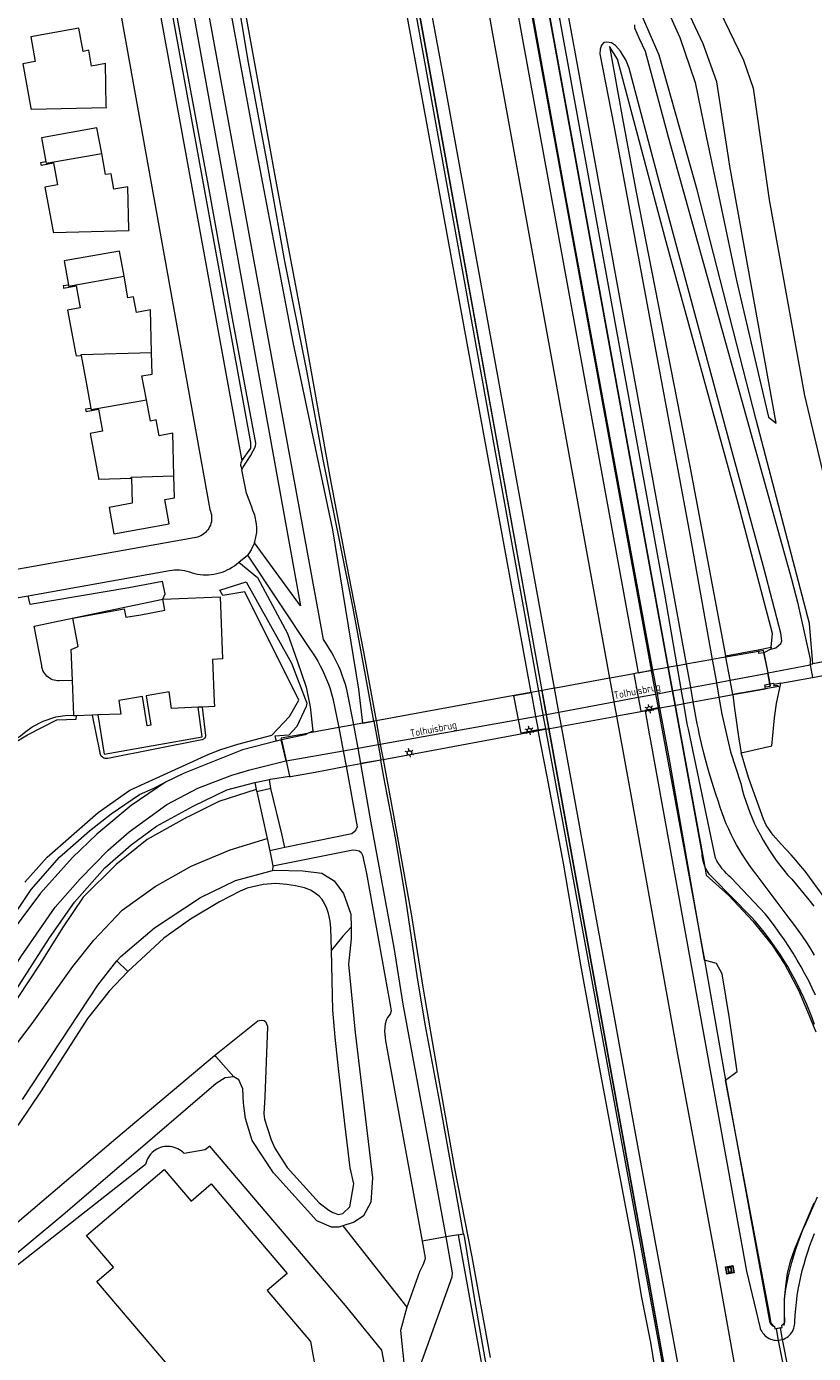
# Model space of a CAD drawing. Header units: metres. Extents: x 89888 to 94270, y 464165 to 468904.
# Tile 350 of 369: x 93251 to 93358, y 467701 to 467881. Entities that reach past the tile are written whole.
import ezdxf
from ezdxf.enums import TextEntityAlignment as Align

# ---------------------------------------------------------------- set-up
doc = ezdxf.new("R2010")
doc.units = ezdxf.units.M
doc.layers.get('0').update_dxf_attribs({"linetype": 'CONTINUOUS'})
for name, color, linetype, lineweight in [('B_BEBOUWINGSGRENS_0', 251, 'CONTINUOUS', 13), ('B_TUSSENMUUR_0', 251, 'CONTINUOUS', 13), ('K_KUNSTWERKGRENS_0', 251, 'CONTINUOUS', 13), ('K_KUNSTWERKGRENS_1', 251, 'CONTINUOUS', 13), ('Q_GELUIDSSCHERM_LIJN_0', 251, 'CONTINUOUS', 13), ('Q_LICHTMAST_1', 251, 'CONTINUOUS', 13), ('Q_VERKEERSBORD_0', 251, 'CONTINUOUS', 13), ('T_CULTUURGRENS_0', 251, 'CONTINUOUS', 13), ('T_HEK_LIJN_0', 251, 'CONTINUOUS', 13), ('T_MUUR_30CM_LIJN_0', 251, 'CONTINUOUS', 13), ('V_GELEIDECONSTRUCTIE_LIJN_0', 251, 'CONTINUOUS', 13), ('V_WEGGRENS_0', 251, 'CONTINUOUS', 13), ('V_WEGGRENS_1', 251, 'CONTINUOUS', 13), ('W_DUIKER_-1', 251, 'CONTINUOUS', 13), ('W_WALBESCHERMING_LIJN_0', 251, 'CONTINUOUS', 13), ('W_WATERGRENS_0', 251, 'CONTINUOUS', 13), ('Z_KUNSTWERKNAAM_1', 251, 'CONTINUOUS', 13)]:
    doc.layers.add(name, color=color, linetype=linetype, lineweight=lineweight)
doc.styles.get("Standard").update_dxf_attribs({"font": 'isocp.shx'})

# ---------------------------------------------------------------- blocks, each defined once
blk = doc.blocks.new('OGT_BLOK1_ACAD_1_FMEBLOCK4')
at = {"layer": 'V_WEGGRENS_0'}
blk.add_line((-25.14, 123.2), (19.83, -123.2), dxfattribs=at)
blk.add_lwpolyline([(25.14, -122.25), (23.46, -112.53), (-19.57, 123.2)], dxfattribs=at)
blk = doc.blocks.new('Q_LICHTMAST')
for points in [[(-0.26, 0.15), (-0.52, 0.3)], [(0, 0.3), (0, 0.6)], [(0.26, 0.15), (0.52, 0.3)], [(-0.26, -0.15), (-0.52, -0.3)], [(0, -0.3), (0, -0.6)], [(0.26, -0.15), (0.52, -0.3)]]:
    blk.add_lwpolyline(points)
blk.add_circle((0, 0), 0.3)
blk = doc.blocks.new('Q_VERKEERSBORD')
for points in [[(-0.5, 0.5), (0.5, 0.5), (0.5, -0.5), (-0.5, -0.5)], [(-0.37, 0.22), (0.36, 0.22), (0.36, -0.21), (-0.37, -0.21)]]:
    blk.add_lwpolyline(points, close=True)
for points in [[(-0.44, 0.46), (0.44, 0.46, -0.414214), (0.46, 0.44), (0.46, -0.44, -0.414214), (0.44, -0.46), (-0.44, -0.46, -0.414214), (-0.46, -0.44), (-0.46, 0.44), (-0.46, 0.44), (-0.46, 0.45), (-0.46, 0.45), (-0.46, 0.45), (-0.46, 0.45), (-0.46, 0.45), (-0.46, 0.45), (-0.46, 0.46), (-0.46, 0.46), (-0.46, 0.46), (-0.45, 0.46), (-0.45, 0.46), (-0.45, 0.46), (-0.45, 0.46), (-0.45, 0.46), (-0.45, 0.46), (-0.44, 0.46), (-0.44, 0.46)], [(-0.29, 0.16), (0.28, 0.16, -0.414214), (0.3, 0.14), (0.3, -0.13, -0.414214), (0.28, -0.16), (-0.29, -0.16, -0.414214), (-0.31, -0.13), (-0.31, 0.14), (-0.31, 0.14), (-0.31, 0.14), (-0.31, 0.14), (-0.31, 0.15), (-0.31, 0.15), (-0.31, 0.15), (-0.3, 0.15), (-0.3, 0.15), (-0.3, 0.15), (-0.3, 0.16), (-0.3, 0.16), (-0.3, 0.16), (-0.3, 0.16), (-0.29, 0.16), (-0.29, 0.16), (-0.29, 0.16), (-0.29, 0.16), (-0.29, 0.16)]]:
    blk.add_lwpolyline(points, format="xyb")

msp = doc.modelspace()

# ---------------------------------------------------------------- linework, layer by layer
at = {"layer": 'B_BEBOUWINGSGRENS_0'}
for p, q in [((93257.44, 467787.39), (93257.24, 467792.09)), ((93259.91, 467787.38), (93257.78, 467787.29)), ((93260.68, 467787.41), (93259.91, 467787.38))]:
    msp.add_line(p, q, dxfattribs=at)
for points in [[(93251.6, 467869.72), (93251.63, 467869.58), (93261.85, 467869.84), (93261.84, 467870), (93261.72, 467875.78), (93259.83, 467875.44), (93259.45, 467877.58), (93258.68, 467877.43), (93258.1, 467880.58), (93251.58, 467879.41), (93252.2, 467876.08), (93250.5, 467875.76), (93251.6, 467869.72)], [(93261.21, 467863.59), (93260.56, 467867.07), (93253.06, 467865.71), (93253.64, 467862.45)], [(93253.64, 467862.45), (93252.93, 467862.31), (93252.96, 467862.15), (93252.99, 467862), (93254.69, 467862.31), (93255.23, 467859.32), (93253.52, 467859.03), (93254.65, 467853), (93254.67, 467852.86), (93264.92, 467853.12), (93264.91, 467853.28), (93264.77, 467859.06), (93262.88, 467858.72), (93262.51, 467860.84), (93261.74, 467860.71), (93261.21, 467863.59)], [(93264.24, 467846.92), (93263.61, 467850.35), (93256.11, 467849.01), (93256.69, 467845.74)], [(93267.98, 467836.6), (93267.84, 467842.35), (93265.95, 467842.02), (93265.55, 467844.14), (93264.77, 467844), (93264.24, 467846.92)], [(93256.69, 467845.74), (93255.99, 467845.61), (93256.01, 467845.46), (93256.04, 467845.3), (93257.74, 467845.64), (93258.28, 467842.65), (93256.59, 467842.32), (93257.7, 467836.3), (93257.73, 467836.14), (93258.45, 467836.16)], [(93258.45, 467836.16), (93259.17, 467832.28), (93259.75, 467829.01)], [(93267.28, 467830.16), (93266.64, 467833.42), (93268.05, 467833.66), (93267.98, 467836.6)], [(93271.02, 467819.85), (93270.88, 467825.62), (93268.99, 467825.3), (93268.61, 467827.43), (93267.84, 467827.28), (93267.28, 467830.16)], [(93259.75, 467829.01), (93259.03, 467828.88), (93259.06, 467828.72), (93259.09, 467828.56), (93260.79, 467828.88), (93261.34, 467825.9), (93259.64, 467825.59), (93260.76, 467819.56), (93260.79, 467819.41), (93265.24, 467819.53)], [(93265.24, 467819.53), (93265.33, 467816.15), (93262.21, 467815.58), (93262.87, 467811.97), (93270.38, 467813.34), (93269.78, 467816.63), (93271.1, 467816.87), (93271.02, 467819.85)], [(93257.24, 467792.09), (93257.07, 467796.31), (93258.01, 467796.68), (93257.32, 467800.54), (93264.27, 467801.79), (93264.47, 467800.66), (93266.53, 467801.02), (93269.78, 467801.61), (93269.51, 467803.12)], [(93269.51, 467803.12), (93277.27, 467803.44), (93277.61, 467795.01), (93276.24, 467794.95), (93276.47, 467789.26)], [(93274.32, 467788.46), (93270.7, 467788.28), (93270.35, 467790.53), (93267.23, 467790), (93267.9, 467786.03), (93267.65, 467785.99), (93267.4, 467785.95), (93266.73, 467789.9), (93263.52, 467789.36), (93263.81, 467787.53), (93260.68, 467787.41)], [(93274.91, 467788.49), (93274.76, 467788.49), (93274.32, 467788.46)], [(93276.47, 467789.26), (93276.5, 467788.57), (93274.91, 467788.49)], [(93257.78, 467787.29), (93257.44, 467787.28), (93257.44, 467787.39)], [(93270.91, 467698.4), (93265.73, 467704.48), (93260.55, 467710.56), (93262.81, 467712.5), (93259.17, 467716.82), (93269.69, 467725.75), (93273.34, 467721.47), (93276.06, 467723.79), (93281.23, 467717.72), (93286.39, 467711.65), (93283.68, 467709.33), (93289.55, 467702.43), (93291.12, 467693.59)]]:
    msp.add_lwpolyline(points, dxfattribs=at)
at = {"layer": 'B_TUSSENMUUR_0'}
for points in [[(93253.64, 467862.45), (93253.67, 467862.28), (93261.21, 467863.59)], [(93256.69, 467845.74), (93256.72, 467845.59), (93264.24, 467846.92)], [(93258.45, 467836.16), (93258.42, 467836.32), (93267.98, 467836.6)], [(93259.75, 467829.01), (93259.78, 467828.84), (93267.28, 467830.16)], [(93265.24, 467819.53), (93265.23, 467819.69), (93271.02, 467819.85)]]:
    msp.add_lwpolyline(points, dxfattribs=at)
at = {"layer": 'K_KUNSTWERKGRENS_0'}
for p, q in [((93350.28, 467796.25), (93352.03, 467796.6)), ((93350.33, 467796.02), (93350.28, 467796.25)), ((93351.01, 467796.14), (93350.33, 467796.02)), ((93351.07, 467795.84), (93351.01, 467796.14)), ((93351.98, 467796.35), (93351.07, 467795.84)), ((93352.03, 467796.6), (93351.98, 467796.35)), ((93333.41, 467793), (93334.01, 467789.81)), ((93333.99, 467793.12), (93335.74, 467793.48)), ((93317.39, 467790.08), (93319.49, 467790.48)), ((93319.49, 467790.48), (93319.49, 467790.46)), ((93319.49, 467790.46), (93320.08, 467787.22)), ((93351.24, 467791.22), (93351.92, 467791.34)), ((93351.29, 467790.97), (93351.24, 467791.22)), ((93351.87, 467791.64), (93351.92, 467791.34)), ((93351.87, 467791.64), (93351.87, 467791.64)), ((93351.87, 467791.64), (93351.87, 467791.64)), ((93336.69, 467788.39), (93334.92, 467788.03)), ((93296.59, 467786.28), (93298.14, 467786.57)), ((93298.14, 467786.57), (93298.71, 467783.41)), ((93298.14, 467786.57), (93298.14, 467786.57)), ((93320.08, 467787.22), (93320.42, 467785.38)), ((93295.99, 467782.92), (93295.43, 467786.07)), ((93296.36, 467780.82), (93295.99, 467782.92)), ((93298.71, 467783.41), (93299.08, 467781.32)), ((93299.09, 467781.28), (93296.36, 467780.82)), ((93299.08, 467781.32), (93299.09, 467781.28))]:
    msp.add_line(p, q, dxfattribs=at)
for points in [[(93351.07, 467795.84), (93350.38, 467795.73), (93350.35, 467795.89), (93350.33, 467796.02)], [(93333.99, 467793.12), (93333.41, 467793.01), (93333.41, 467793)], [(93317.76, 467786.81), (93317.15, 467790.03), (93317.39, 467790.08)], [(93351.24, 467791.22), (93351.22, 467791.37), (93351.19, 467791.51), (93351.87, 467791.64)], [(93352.39, 467791.54), (93352.42, 467791.38), (93352.8, 467791.45), (93353.09, 467791.28), (93351.29, 467790.97)], [(93351.87, 467791.64), (93352.36, 467791.72), (93352.39, 467791.54)], [(93334.01, 467789.81), (93334.37, 467787.92), (93334.92, 467788.03)], [(93320.42, 467785.38), (93318.11, 467784.94), (93317.76, 467786.81)]]:
    msp.add_lwpolyline(points, dxfattribs=at)
at = {"layer": 'K_KUNSTWERKGRENS_1'}
for p, q in [((93350.33, 467796.02), (93345.9, 467795.27)), ((93351.07, 467795.84), (93351.59, 467793.11)), ((93338.09, 467793.86), (93336.01, 467793.48)), ((93338.09, 467793.86), (93338.09, 467793.86)), ((93336.01, 467793.48), (93335.75, 467793.43)), ((93351.59, 467793.1), (93351.59, 467793.11)), ((93351.87, 467791.64), (93351.59, 467793.1)), ((93317.39, 467790.08), (93298.43, 467786.62)), ((93320.49, 467790.64), (93319.49, 467790.46)), ((93320.96, 467790.73), (93320.94, 467790.73)), ((93344.96, 467789.85), (93346.39, 467790.11)), ((93346.39, 467790.11), (93346.86, 467790.19)), ((93346.86, 467790.19), (93351.29, 467790.97)), ((93351.92, 467791.34), (93351.87, 467791.64)), ((93336.7, 467788.31), (93336.95, 467788.36)), ((93336.95, 467788.36), (93339.02, 467788.74)), ((93339.02, 467788.74), (93339.02, 467788.74)), ((93298.43, 467786.62), (93298.14, 467786.57)), ((93323.59, 467785.88), (93331.05, 467787.26)), ((93293.38, 467785.7), (93289.22, 467784.94)), ((93295.43, 467786.07), (93293.38, 467785.7)), ((93296.59, 467786.28), (93295.43, 467786.07)), ((93299.38, 467781.38), (93320.26, 467785.26)), ((93320.26, 467785.26), (93320.43, 467785.29)), ((93320.43, 467785.29), (93321.43, 467785.48)), ((93321.87, 467785.56), (93321.89, 467785.56)), ((93285.6, 467784.04), (93286.23, 467781.18)), ((93286.23, 467781.18), (93286.68, 467779.1)), ((93294.36, 467780.45), (93296.36, 467780.82))]:
    msp.add_line(p, q, dxfattribs=at)
for points in [[(93339.3, 467794.08), (93338.22, 467793.88), (93338.09, 467793.86)], [(93340.56, 467794.31), (93339.6, 467794.13), (93339.3, 467794.08)], [(93344.05, 467794.95), (93343.88, 467794.91), (93340.74, 467794.34), (93340.56, 467794.31)], [(93345.9, 467795.27), (93345.05, 467795.13), (93344.05, 467794.95)], [(93330.11, 467792.4), (93322.8, 467791.07), (93322.65, 467791.04)], [(93333.41, 467793), (93330.18, 467792.41), (93330.11, 467792.4)], [(93335.75, 467793.43), (93335.72, 467793.42), (93333.77, 467793.07), (93333.41, 467793)], [(93319.49, 467790.46), (93318.96, 467790.36), (93317.39, 467790.08)], [(93320.94, 467790.73), (93320.76, 467790.69), (93320.49, 467790.64)], [(93322.65, 467791.04), (93321.46, 467790.82), (93320.96, 467790.73)], [(93334.93, 467787.98), (93336.04, 467788.19), (93336.7, 467788.31)], [(93339.02, 467788.74), (93339.07, 467788.75), (93339.85, 467788.9), (93340.18, 467788.96)], [(93340.18, 467788.96), (93341.45, 467789.19), (93341.48, 467789.2)], [(93341.48, 467789.2), (93344.93, 467789.84), (93344.96, 467789.85)], [(93298.14, 467786.57), (93297.97, 467786.53), (93296.59, 467786.28)], [(93331.05, 467787.26), (93331.12, 467787.28), (93334.65, 467787.93), (93334.93, 467787.98)], [(93289.22, 467784.94), (93289.14, 467784.92), (93285.55, 467784.27), (93285.6, 467784.04)], [(93321.43, 467785.48), (93321.7, 467785.53), (93321.87, 467785.56)], [(93321.89, 467785.56), (93322.01, 467785.58), (93323.51, 467785.86), (93323.59, 467785.88)], [(93296.36, 467780.82), (93297.64, 467781.06), (93298.34, 467781.19), (93299.08, 467781.32)], [(93299.08, 467781.32), (93299.34, 467781.37), (93299.38, 467781.38)], [(93286.68, 467779.1), (93286.7, 467779.02), (93286.84, 467779.05), (93290.18, 467779.67), (93294.36, 467780.45)]]:
    msp.add_lwpolyline(points, dxfattribs=at)
at = {"layer": 'Q_GELUIDSSCHERM_LIJN_0'}
for p, q in [((93321.87, 467785.56), (93335.31, 467711.46)), ((93335.31, 467711.46), (93340.57, 467682.33))]:
    msp.add_line(p, q, dxfattribs=at)
for points in [[(93281.2, 468009.4), (93281.2, 468009.4), (93305.91, 467873.77), (93320.94, 467790.73)], [(93320.94, 467790.73), (93320.96, 467790.6), (93320.99, 467790.45), (93321.01, 467790.3), (93321.51, 467787.56), (93321.53, 467787.48)], [(93321.53, 467787.48), (93321.78, 467786.09), (93321.81, 467785.93), (93321.83, 467785.79), (93321.87, 467785.56)]]:
    msp.add_lwpolyline(points, dxfattribs=at)
at = {"layer": 'T_CULTUURGRENS_0'}
for p, q in [((93320.42, 467785.38), (93321.42, 467785.57)), ((93285.6, 467784.04), (93285.56, 467784.03)), ((93284.43, 467766.96), (93284.41, 467766.3)), ((93263.29, 467754.05), (93264.77, 467752.63)), ((93293.92, 467718.1), (93302.63, 467707.06)), ((93309.61, 467716.91), (93307.93, 467716.62)), ((93309.61, 467716.91), (93310.31, 467717.04))]:
    msp.add_line(p, q, dxfattribs=at)
for points in [[(93341.83, 467890.3), (93345.02, 467883), (93348.27, 467876.22), (93349.62, 467872.46), (93351.79, 467857.3), (93356.58, 467830.76), (93362.92, 467803.94), (93364.69, 467795.64)], [(93336.68, 467885.76), (93337.74, 467883.52), (93339.65, 467879.33), (93341.72, 467873.23), (93343.29, 467865.71), (93347.35, 467846.35), (93351.7, 467827.83), (93352.74, 467827.02), (93346.44, 467861.85), (93346.3, 467862.77), (93344.69, 467873.28), (93342.83, 467878.45), (93340.32, 467883.73), (93339.23, 467888.33)], [(93279.8, 467808.13), (93282.35, 467806.08), (93286.42, 467798.47), (93287.73, 467794.76), (93288.95, 467791.17), (93289.52, 467788.5), (93289.84, 467785.23), (93289.22, 467784.94)], [(93250.78, 467764.72), (93253.81, 467768.14), (93260.74, 467774.18), (93265.05, 467777.23), (93275.73, 467782.08), (93277.37, 467782.75), (93279.68, 467783.44), (93284.29, 467784.66), (93286.68, 467787.2), (93287.94, 467789.42), (93280.63, 467804.13), (93277.65, 467803.64), (93277.22, 467804.34), (93280.83, 467805.46), (93286.95, 467794.43), (93289.03, 467789.03), (93288.97, 467788.58), (93287.67, 467785.83), (93286.61, 467784.66), (93284.7, 467784.53), (93284.87, 467783.84)], [(93259.91, 467787.38), (93260.93, 467782.51), (93260.94, 467782.37), (93260.96, 467782.23), (93261.01, 467782.1), (93261.07, 467781.97), (93261.16, 467781.86), (93261.26, 467781.76), (93261.37, 467781.68), (93261.49, 467781.61), (93261.63, 467781.57), (93261.77, 467781.54), (93261.91, 467781.54), (93262.05, 467781.56), (93274.8, 467784.08), (93274.9, 467784.1), (93275, 467784.13), (93275.09, 467784.18), (93275.17, 467784.25), (93275.24, 467784.33), (93275.28, 467784.43), (93275.32, 467784.53), (93275.33, 467784.63), (93274.91, 467788.49)], [(93260.68, 467787.41), (93261.57, 467782.08), (93274.83, 467784.46), (93274.32, 467788.46)], [(93232.71, 467778.66), (93233.49, 467774.1), (93233.92, 467773.45), (93241.89, 467775.15), (93242.36, 467775.71), (93241.41, 467780.7), (93244.34, 467781.78), (93245.51, 467782.21), (93248.1, 467782.9), (93249.2, 467783.55), (93251.16, 467784.72), (93255.12, 467786.75), (93257.74, 467786.86), (93257.78, 467787.29)], [(93244.35, 467782.35), (93248.36, 467783.71), (93248.69, 467783.8), (93249.02, 467783.92), (93249.34, 467784.06), (93249.64, 467784.22), (93249.94, 467784.4), (93250.22, 467784.6), (93250.49, 467784.82), (93250.75, 467785.05), (93251.76, 467785.79), (93253.26, 467786.58), (93254.97, 467787.14), (93256.24, 467787.32), (93257.44, 467787.39)], [(93289.22, 467784.94), (93288.81, 467784.74), (93285.6, 467784.04)], [(93284.87, 467783.84), (93280.32, 467782.69), (93272.41, 467779.54), (93269.87, 467778.28)], [(93310.31, 467717.04), (93309.02, 467724.03), (93307.15, 467734.61), (93305.1, 467745.48), (93304.02, 467752.04), (93302.48, 467762.44), (93301.07, 467770.73), (93299.5, 467778.98), (93299.09, 467781.28)], [(93227.69, 467729.63), (93233.64, 467737.1), (93238.48, 467743.52), (93246.02, 467755.37), (93251.64, 467763.75), (93255.49, 467768.13), (93259.56, 467771.71), (93262.52, 467774), (93266.36, 467776.61), (93268.18, 467777.44), (93269.87, 467778.28)], [(93282.19, 467777.32), (93277.12, 467775.68), (93273.04, 467773.66), (93272.83, 467773.56), (93267.37, 467770.51), (93263.18, 467767.12), (93258.68, 467762.7), (93255.9, 467758.52), (93252.83, 467753.59), (93248.33, 467746.83), (93243.68, 467739.77), (93238.78, 467732.97), (93234.4, 467727.22), (93227.6, 467720.24), (93221.49, 467714.27), (93213.98, 467707.72), (93201.76, 467697.16), (93208, 467701.48), (93224.73, 467716.12), (93235.6, 467725.97), (93238.5, 467729.17)], [(93238.5, 467729.17), (93243.32, 467734.5), (93251.78, 467745.54), (93257.29, 467753.27), (93260.13, 467756.87), (93264.01, 467760.93), (93268.45, 467764.15), (93273.35, 467766.9), (93278.66, 467769.13), (93283.67, 467770.64)], [(93263.29, 467754.05), (93263.79, 467754.67), (93268.38, 467758.56), (93274.61, 467762.66), (93279.37, 467764.96), (93284.41, 467766.3)], [(93284.41, 467766.3), (93284.66, 467766.37), (93288.49, 467766.27), (93291.08, 467765.97), (93292.77, 467764.93), (93294.04, 467763.18), (93295.03, 467760.37), (93295.05, 467758.64)], [(93295.05, 467758.64), (93293.93, 467757.4), (93292.37, 467755.5)], [(93295.05, 467758.64), (93295.07, 467757.06), (93294.68, 467753.61), (93295.61, 467744.34), (93297.96, 467724.64), (93297.71, 467721.33), (93296.73, 467719.45), (93295.49, 467718.62), (93293.92, 467718.1)], [(93250.48, 467735.26), (93260.68, 467750.76), (93263.29, 467754.05)], [(93276.54, 467741.22), (93276.68, 467741.08), (93279.15, 467738.34)], [(93279.15, 467738.34), (93277.96, 467738.19), (93276.73, 467737.4), (93255.93, 467719.57)], [(93293.92, 467718.1), (93293.39, 467717.93), (93292.39, 467717.92), (93290.41, 467718.8), (93284.54, 467725.29), (93281.62, 467729.71), (93280.72, 467732.66), (93280.44, 467734.75), (93280.37, 467736.68), (93279.83, 467737.92), (93279.15, 467738.34)], [(93255.93, 467719.57), (93233.04, 467700.56), (93222.64, 467691.43)], [(93395.88, 467272.54), (93393.06, 467278.03), (93391.01, 467283.39), (93389.25, 467290.52), (93379.33, 467343.51), (93350.24, 467498.91), (93350.04, 467500), (93339.36, 467556.57), (93337.06, 467566.7), (93334.38, 467580.22), (93309.73, 467716.33), (93309.61, 467716.91)], [(93310.31, 467717.04), (93310.43, 467716.38), (93311.83, 467707.79), (93313.16, 467700.34), (93314.69, 467691.89), (93317.18, 467679.82), (93319.69, 467666.2), (93321.32, 467656.64), (93322.82, 467649.27), (93324.98, 467637.16), (93326.93, 467626.54)]]:
    msp.add_lwpolyline(points, dxfattribs=at)
at = {"layer": 'T_HEK_LIJN_0'}
msp.add_line((93307.93, 467716.62), (93304.7, 467716.05), dxfattribs=at)
at = {"layer": 'T_MUUR_30CM_LIJN_0'}
msp.add_lwpolyline([(93314.74, 467616.44), (93311.34, 467635.68), (93307.16, 467658.35), (93304.3, 467673.78), (93301.76, 467688.01), (93299.21, 467701.23), (93294.31, 467707.32), (93275.88, 467728.91), (93275.24, 467728.42)], dxfattribs=at)
at = {"layer": 'V_GELEIDECONSTRUCTIE_LIJN_0'}
for points in [[(93320.96, 467790.73), (93305.93, 467873.77), (93281.22, 468009.41)], [(93321.55, 467787.48), (93321.53, 467787.57), (93321.03, 467790.31), (93321.01, 467790.46), (93320.98, 467790.6), (93320.96, 467790.73)], [(93321.89, 467785.56), (93321.85, 467785.79), (93321.83, 467785.94), (93321.8, 467786.09), (93321.55, 467787.48)], [(93382.03, 467452.69), (93366.51, 467541.34), (93366.44, 467541.7), (93341.45, 467677.62), (93340.59, 467682.34), (93335.33, 467711.47), (93321.89, 467785.56)]]:
    msp.add_lwpolyline(points, dxfattribs=at)
at = {"layer": 'V_WEGGRENS_0'}
for p, q in [((93280.82, 468009.34), (93320.49, 467790.64)), ((93325.58, 467876.62), (93307.61, 467975.44)), ((93307.66, 467873.51), (93289.83, 467971.65)), ((93265.04, 467904.98), (93280.24, 467821.9)), ((93340.56, 467794.31), (93325.58, 467876.62)), ((93322.65, 467791.04), (93307.66, 467873.51)), ((93279.8, 467808.13), (93280.99, 467809.08)), ((93247.79, 467802.97), (93251.26, 467803.59)), ((93345.87, 467795.45), (93350.28, 467796.25)), ((93345.9, 467795.27), (93345.87, 467795.45)), ((93364.69, 467795.64), (93357.68, 467794.35)), ((93351.63, 467793.12), (93357.32, 467794.2)), ((93357.32, 467794.2), (93357.33, 467794.29)), ((93357.32, 467794.2), (93357.64, 467792.48)), ((93357.33, 467794.29), (93357.68, 467794.35)), ((93357.64, 467792.48), (93364.59, 467793.8)), ((93346.86, 467790.2), (93346.49, 467792.15)), ((93351.59, 467793.11), (93351.63, 467793.12)), ((93351.59, 467793.11), (93351.59, 467793.1)), ((93351.59, 467793.1), (93351.87, 467791.66)), ((93353.34, 467791.71), (93357.64, 467792.48)), ((93323.24, 467787.79), (93322.65, 467791.04)), ((93340.18, 467788.96), (93339.85, 467790.9)), ((93341.48, 467789.2), (93341.13, 467791.14)), ((93344.62, 467791.79), (93344.96, 467789.85)), ((93351.29, 467790.97), (93346.86, 467790.2)), ((93346.86, 467790.2), (93346.86, 467790.19)), ((93351.87, 467791.66), (93351.87, 467791.64)), ((93353.34, 467791.71), (93352.39, 467791.54)), ((93330.7, 467789.18), (93331.05, 467787.26)), ((93321.08, 467787.4), (93321.42, 467785.57)), ((93323.59, 467785.88), (93323.24, 467787.79)), ((93334.92, 467788.03), (93334.93, 467787.98)), ((93293.38, 467785.7), (93293.97, 467782.56)), ((93321.42, 467785.57), (93321.43, 467785.48)), ((93325.58, 467774.94), (93323.59, 467785.88)), ((93285.56, 467784.03), (93284.87, 467783.84)), ((93286.23, 467781.18), (93285.56, 467784.03)), ((93293.97, 467782.56), (93294.36, 467780.45)), ((93293.97, 467782.56), (93293.97, 467782.56)), ((93282.01, 467778.26), (93283.97, 467778.67)), ((93282.01, 467778.26), (93282.19, 467777.32)), ((93284.18, 467777.42), (93282.26, 467776.99)), ((93284.18, 467777.42), (93283.97, 467778.67)), ((93282.19, 467777.32), (93282.26, 467776.99)), ((93283.67, 467770.64), (93284.04, 467768.99)), ((93286.06, 467769.43), (93284.04, 467768.99)), ((93284.04, 467768.99), (93284.43, 467766.96)), ((93307.93, 467716.62), (93302.11, 467748.18))]:
    msp.add_line(p, q, dxfattribs=at)
for points in [[(93297.22, 467973.22), (93313.81, 467882.07), (93315.13, 467874.81)], [(93298.14, 467786.57), (93297.11, 467792.3), (93295.35, 467801.91), (93293.54, 467810.88), (93291.25, 467822.09), (93289.09, 467833.89), (93286.02, 467849.21), (93283.69, 467862.13), (93281.12, 467875.91), (93278.61, 467891.08), (93276.32, 467903.51), (93273.55, 467917.45), (93271.47, 467931.03), (93271.19, 467931.56), (93270.79, 467932.09), (93270.47, 467932.7), (93270.23, 467933.4), (93270.23, 467933.89), (93270.61, 467934.31)], [(93269.64, 467933.91), (93273.57, 467912.16), (93277.96, 467886.87), (93281.9, 467865.49), (93287.14, 467837.98), (93292.52, 467812.51), (93296.05, 467790.9), (93296.59, 467786.28)], [(93295.43, 467786.07), (93294.46, 467790.87), (93294.28, 467791.53), (93294.07, 467792.19), (93293.85, 467792.83), (93293.6, 467793.47), (93293.33, 467794.1), (93293.04, 467794.72), (93292.73, 467795.34), (93292.4, 467795.94), (93292.05, 467796.53), (93291.68, 467797.1), (93291.29, 467797.67), (93266.81, 467931.44)], [(93264.15, 467908.51), (93266.05, 467908.78), (93266.29, 467908.84), (93266.54, 467908.87), (93266.79, 467908.87), (93267.04, 467908.86), (93267.29, 467908.82), (93267.53, 467908.75), (93267.76, 467908.67), (93267.99, 467908.56), (93268.21, 467908.43), (93268.41, 467908.29), (93268.6, 467908.12), (93268.77, 467907.94), (93268.92, 467907.74), (93269.05, 467907.53), (93269.17, 467907.31), (93288.18, 467802.22), (93281.96, 467810.77)], [(93259.57, 467906.12), (93275.87, 467815.3), (93275.96, 467815.07), (93276.04, 467814.84), (93276.09, 467814.6), (93276.12, 467814.36), (93276.13, 467814.11), (93276.12, 467813.87), (93276.09, 467813.63), (93276.03, 467813.39), (93275.96, 467813.16), (93275.86, 467812.94), (93275.74, 467812.72), (93275.6, 467812.52), (93275.45, 467812.33), (93275.28, 467812.16), (93275.09, 467812), (93274.89, 467811.86), (93274.68, 467811.73), (93274.46, 467811.63), (93274.23, 467811.55), (93273.99, 467811.49), (93273.75, 467811.45), (93237.24, 467804.92)], [(93280.21, 467820.69), (93280.35, 467820.92), (93280.41, 467821.01), (93281.41, 467822.55), (93282.08, 467823.84), (93282.11, 467824.28), (93278.97, 467841.19), (93275.7, 467859.21), (93272.28, 467877.68), (93268.7, 467897.29), (93267.54, 467903.52), (93265.83, 467905.09), (93264.9, 467905.83), (93264.64, 467905.78)], [(93280.24, 467821.9), (93281.46, 467823.6), (93281.45, 467824.39), (93267.07, 467903.12), (93267.04, 467903.25), (93267, 467903.37), (93266.94, 467903.49), (93266.87, 467903.59), (93266.78, 467903.69), (93266.68, 467903.77), (93265.04, 467904.98)], [(93357.68, 467794.35), (93357.26, 467799.82), (93355.03, 467808.27), (93350.03, 467827.45), (93342.02, 467858.65), (93340.2, 467865.06), (93336.83, 467876.94), (93334.6, 467882.11), (93334.54, 467883.64)], [(93333.52, 467881.03), (93333.51, 467880.62), (93334.13, 467879.2), (93334.97, 467877.46)], [(93329.04, 467878.29), (93328.83, 467877.73), (93328.82, 467877.12)], [(93351.98, 467796.35), (93352.68, 467796.54), (93353.35, 467797.09), (93353.49, 467797.46), (93353.35, 467798.5), (93351.11, 467807.17), (93346.76, 467823.1), (93336.8, 467859.98), (93332.78, 467875.16), (93332.32, 467876.27), (93331.94, 467876.93), (93331.58, 467877.44), (93330.91, 467878.24), (93330.4, 467878.59), (93329.75, 467878.7), (93329.35, 467878.62), (93329.04, 467878.29)], [(93328.82, 467877.12), (93330.71, 467867.37), (93341.01, 467811.91), (93344.05, 467794.95)], [(93352.03, 467796.6), (93352.21, 467798.48), (93347.62, 467815.98), (93337.79, 467851.6), (93331.18, 467876.36), (93330.1, 467878.08), (93331.88, 467868.31), (93333.73, 467858.34), (93340.96, 467821.39), (93345.87, 467795.45)], [(93334.97, 467877.46), (93338.06, 467865.85), (93354.81, 467805.83), (93355.61, 467802.73), (93357.34, 467794.98), (93357.33, 467794.29)], [(93315.13, 467874.81), (93315.76, 467871.35), (93330.11, 467792.4)], [(93280.24, 467821.9), (93280.16, 467821.79), (93280.1, 467821.67), (93280.07, 467821.55), (93280.05, 467821.41), (93280.06, 467821.28), (93280.09, 467821.15), (93280.15, 467821.03), (93280.21, 467820.69)], [(93281.96, 467810.77), (93282.01, 467810.92), (93282.25, 467812.16), (93282.27, 467812.81), (93282.22, 467813.33), (93281.98, 467814.52), (93281.74, 467815.16), (93281.57, 467815.6), (93280.84, 467817.52), (93280.21, 467820.69)], [(93281.96, 467810.77), (93281.5, 467809.81), (93281.16, 467809.3), (93280.99, 467809.08)], [(93251.26, 467803.59), (93270.43, 467807.01), (93270.77, 467807.06), (93271.1, 467807.1), (93271.44, 467807.11), (93271.77, 467807.1), (93272.11, 467807.07), (93272.44, 467807.02), (93272.77, 467806.94), (93273.12, 467806.81), (93273.48, 467806.7), (93273.84, 467806.6), (93274.21, 467806.53), (93274.58, 467806.47), (93274.96, 467806.44), (93275.33, 467806.43), (93275.71, 467806.44), (93276.08, 467806.47), (93276.45, 467806.53), (93276.82, 467806.6), (93277.19, 467806.69), (93277.54, 467806.8), (93277.9, 467806.94), (93278.24, 467807.09), (93278.57, 467807.26), (93278.9, 467807.45), (93279.21, 467807.66), (93279.51, 467807.89), (93279.8, 467808.13)], [(93280.99, 467809.08), (93289.42, 467796.43), (93289.81, 467795.86), (93290.18, 467795.28), (93290.52, 467794.7), (93290.85, 467794.09), (93291.16, 467793.48), (93291.45, 467792.86), (93291.72, 467792.23), (93291.97, 467791.59), (93292.2, 467790.95), (93292.41, 467790.29), (93292.59, 467789.63), (93293.38, 467785.7)], [(93269.51, 467803.12), (93269.83, 467803.83), (93269.48, 467805.54), (93264.9, 467804.64), (93251.52, 467802.42), (93251.26, 467803.59)], [(93253.07, 467794.11), (93252.03, 467799.45), (93269.51, 467803.12)], [(93257.24, 467792.09), (93255.46, 467792.04), (93255.23, 467792.04), (93255, 467792.07), (93254.77, 467792.13), (93254.55, 467792.2), (93254.34, 467792.29), (93254.14, 467792.41), (93253.95, 467792.54), (93253.78, 467792.69), (93253.62, 467792.86), (93253.48, 467793.04), (93253.35, 467793.24), (93253.25, 467793.45), (93253.17, 467793.66), (93253.11, 467793.88), (93253.07, 467794.11)], [(93339.85, 467790.9), (93339.84, 467790.94), (93339.3, 467794.08)], [(93341.13, 467791.14), (93341.13, 467791.18), (93340.56, 467794.31)], [(93344.05, 467794.95), (93344.61, 467791.82), (93344.62, 467791.79)], [(93346.49, 467792.15), (93346.49, 467792.17), (93345.9, 467795.27)], [(93330.11, 467792.4), (93330.69, 467789.26), (93330.7, 467789.18)], [(93320.49, 467790.64), (93321.07, 467787.48), (93321.08, 467787.4)], [(93346.86, 467790.19), (93347.04, 467788.6), (93347.24, 467787.01), (93347.47, 467785.42), (93347.71, 467783.84), (93347.98, 467782.26)], [(93347.98, 467782.26), (93352.14, 467783.22), (93352.49, 467787.03), (93352.77, 467788.96), (93353.34, 467791.71)], [(93358.08, 467749.39), (93357.62, 467750.36), (93357.14, 467751.33), (93356.63, 467752.28), (93356.11, 467753.23), (93355.57, 467754.17), (93355.01, 467755.09), (93354.43, 467756), (93353.84, 467756.9), (93353.22, 467757.79), (93352.59, 467758.66), (93351.94, 467759.53), (93351.27, 467760.38), (93346.63, 467765.3), (93346.3, 467765.59), (93345.99, 467765.9), (93345.7, 467766.22), (93345.41, 467766.55), (93345.15, 467766.9), (93344.91, 467767.26), (93344.68, 467767.63), (93344.47, 467768.01), (93340.81, 467785.49), (93340.66, 467786.2), (93340.18, 467788.96)], [(93344.44, 467776.92), (93344.03, 467778.24), (93343.63, 467779.55), (93343.27, 467780.88), (93342.92, 467782.21), (93342.6, 467783.54), (93342.29, 467784.88), (93342.17, 467785.49), (93342.02, 467786.23), (93341.48, 467789.2)], [(93344.96, 467789.85), (93345.37, 467787.52), (93346.53, 467782.43), (93347.91, 467778.11)], [(93331.05, 467787.26), (93331.64, 467784.03), (93333.08, 467776.08)], [(93334.93, 467787.98), (93335.54, 467784.59), (93335.57, 467784.41), (93348.68, 467711.96), (93350.5, 467704.4), (93350.56, 467704.18), (93350.65, 467703.97), (93350.76, 467703.77), (93350.88, 467703.58), (93351.03, 467703.4), (93351.19, 467703.23), (93351.36, 467703.09), (93351.55, 467702.95), (93351.75, 467702.84), (93351.96, 467702.75), (93352.17, 467702.68), (93352.39, 467702.62), (93352.62, 467702.59), (93352.85, 467702.58), (93353.08, 467702.6), (93353.3, 467702.63), (93353.52, 467702.69), (93353.74, 467702.76), (93353.95, 467702.86), (93354.15, 467702.97), (93354.33, 467703.11), (93354.51, 467703.26), (93354.66, 467703.42), (93354.8, 467703.6), (93354.93, 467703.8), (93355.03, 467704), (93355.12, 467704.22), (93355.18, 467704.43), (93355.22, 467704.66), (93355.24, 467704.89), (93355.24, 467705.12), (93355.29, 467705.99), (93355.37, 467706.87), (93355.46, 467707.75), (93355.58, 467708.62), (93355.72, 467709.49), (93355.88, 467710.35), (93356.07, 467711.21), (93356.27, 467712.07), (93356.5, 467712.92), (93356.74, 467713.76), (93357.01, 467714.6), (93357.3, 467715.43), (93357.61, 467716.25), (93357.94, 467717.07)], [(93321.43, 467785.48), (93340.41, 467682.28), (93341.27, 467677.61), (93366.32, 467541.33), (93381.85, 467452.68), (93387.13, 467422.51)], [(93207.75, 467705.58), (93212.53, 467709.68), (93219.14, 467715.47), (93222.91, 467718.83), (93226.35, 467722.32), (93229.84, 467725.94), (93232.45, 467728.94), (93237.87, 467735.95), (93240.98, 467740.11), (93243.99, 467744.59), (93250.25, 467754.62), (93254.92, 467761.32), (93258.3, 467765.19), (93262.1, 467769.07), (93264.96, 467771.57), (93270.06, 467775.28), (93274.27, 467777.48), (93278.87, 467779.25), (93281.32, 467779.96), (93286, 467781.14), (93286.23, 467781.18)], [(93361.19, 467760.04), (93357.25, 467765.43), (93356.65, 467766.21), (93356.03, 467766.97), (93355.4, 467767.72), (93354.75, 467768.46), (93354.08, 467769.18), (93353.4, 467769.89), (93353.02, 467770.28), (93352.66, 467770.7), (93352.31, 467771.12), (93351.98, 467771.56), (93351.67, 467772.02), (93351.38, 467772.48), (93351, 467773.27), (93348.96, 467778.91), (93347.98, 467782.26)], [(93294.36, 467780.45), (93295.89, 467772.24), (93295.71, 467771.85), (93295.49, 467771.57), (93295.15, 467771.31), (93286.06, 467769.43)], [(93302.11, 467748.18), (93300.91, 467755.85), (93297.78, 467772.78), (93296.36, 467780.82)], [(93269.87, 467778.28), (93265.21, 467775.13), (93260.56, 467771.25), (93257.26, 467768.07), (93252.9, 467763.26), (93247.83, 467756.45), (93245, 467752.12), (93239.88, 467743.85), (93233.56, 467735.34), (93228.69, 467729.27), (93223.32, 467723.56), (93215.79, 467716.66)], [(93240.84, 467736.83), (93245.89, 467744.22), (93249.6, 467750.11), (93254.14, 467757.16), (93257.54, 467762), (93261.66, 467766.67), (93265.23, 467769.8), (93268.65, 467772.32), (93273.61, 467775.02), (93278.21, 467777.24), (93282.01, 467778.26)], [(93283.97, 467778.67), (93284.11, 467778.7), (93286.68, 467779.1)], [(93286.06, 467769.43), (93285.66, 467771.28), (93284.18, 467777.42)], [(93347.91, 467778.11), (93348.12, 467777.31), (93348.34, 467776.51), (93348.59, 467775.72), (93348.86, 467774.95), (93349.15, 467774.17), (93349.47, 467773.41), (93349.8, 467772.66), (93350.16, 467771.91), (93350.54, 467771.18), (93350.94, 467770.45), (93351.36, 467769.74), (93351.8, 467769.04), (93352.26, 467768.36), (93352.73, 467767.68), (93353.23, 467767.02), (93353.75, 467766.38), (93354.28, 467765.75), (93354.83, 467765.14), (93357.17, 467762.33), (93357.82, 467761.49)], [(93282.26, 467776.99), (93282.29, 467776.81), (93283.67, 467770.64)], [(93333.08, 467776.08), (93336.1, 467759.45), (93339.34, 467741.37), (93341.51, 467729.67), (93344.57, 467713.11), (93346.99, 467699.73), (93348.77, 467690.06), (93350.74, 467680.12)], [(93357.93, 467754.82), (93357.41, 467755.69), (93356.87, 467756.55), (93356.3, 467757.39), (93355.72, 467758.23), (93355.12, 467759.05), (93354.5, 467759.85), (93349.99, 467765.83), (93349.51, 467766.46), (93349.04, 467767.1), (93348.6, 467767.76), (93348.17, 467768.42), (93347.75, 467769.1), (93347.36, 467769.79), (93346.98, 467770.49), (93346.62, 467771.2), (93346.29, 467771.91), (93345.96, 467772.64), (93345.66, 467773.38), (93345.38, 467774.12), (93345.12, 467774.87), (93344.88, 467775.62), (93344.44, 467776.92)], [(93343.27, 467678.2), (93341.95, 467685.76), (93340.64, 467692.64), (93337.98, 467707.12), (93336.31, 467716.11), (93333.53, 467731.19), (93330.68, 467746.9), (93328.53, 467758.7), (93325.58, 467774.94)], [(93284.43, 467766.96), (93295.3, 467769.1), (93295.75, 467769.08), (93296.13, 467768.97), (93296.41, 467768.74), (93296.62, 467768.41), (93297.13, 467765.89)], [(93297.13, 467765.89), (93300.4, 467747.8), (93300.47, 467747.27), (93300.33, 467746.83), (93300.01, 467746.39), (93299.85, 467746.1), (93299.68, 467745.52), (93299.59, 467744.53), (93299.7, 467743.21), (93300.93, 467736.53), (93304.7, 467716.05)], [(93275.24, 467728.42), (93272.39, 467727.92), (93272.2, 467728.11), (93271.99, 467728.28), (93271.77, 467728.43), (93271.54, 467728.56), (93271.3, 467728.67), (93271.04, 467728.76), (93270.79, 467728.83), (93270.52, 467728.87), (93270.26, 467728.89), (93269.99, 467728.88), (93269.72, 467728.86), (93269.46, 467728.81), (93269.2, 467728.73), (93268.95, 467728.64), (93268.71, 467728.53), (93268.48, 467728.39), (93268.27, 467728.23), (93268.07, 467728.06), (93267.88, 467727.87), (93267.71, 467727.66), (93267.56, 467727.44), (93267.43, 467727.21), (93267.32, 467726.96), (93267.23, 467726.71), (93267.17, 467726.45), (93243.61, 467707.94)], [(93347.74, 467500), (93343.73, 467521.58), (93329.75, 467596.79), (93329.26, 467599.06), (93327.3, 467602.78), (93319.34, 467615.46), (93304.45, 467699.22), (93308.78, 467711.2), (93308.83, 467711.72), (93307.93, 467716.62)], [(93304.7, 467716.05), (93305.12, 467713.78), (93305.01, 467713.35), (93304.78, 467712.79), (93304.32, 467711.89), (93302.73, 467707.44), (93302.63, 467707.06)], [(93302.63, 467707.06), (93301.76, 467703.91), (93302.59, 467695.98), (93316.45, 467617.99)]]:
    msp.add_lwpolyline(points, dxfattribs=at)
at = {"layer": 'V_WEGGRENS_1'}
for p, q in [((93351.63, 467793.12), (93351.07, 467795.84)), ((93344.62, 467791.79), (93346.49, 467792.15)), ((93346.49, 467792.15), (93351.59, 467793.1)), ((93351.59, 467793.1), (93351.63, 467793.11)), ((93351.59, 467793.1), (93351.59, 467793.1)), ((93351.63, 467793.11), (93351.63, 467793.12)), ((93351.87, 467791.66), (93351.63, 467793.11)), ((93334.01, 467789.81), (93336.34, 467790.24)), ((93336.34, 467790.24), (93336.6, 467790.29)), ((93336.6, 467790.29), (93338.67, 467790.68)), ((93338.67, 467790.68), (93339.85, 467790.9)), ((93338.67, 467790.68), (93338.67, 467790.68)), ((93339.85, 467790.9), (93341.13, 467791.14)), ((93341.13, 467791.14), (93344.62, 467791.79)), ((93351.87, 467791.64), (93351.87, 467791.66)), ((93351.92, 467791.34), (93351.87, 467791.64)), ((93323.25, 467787.79), (93330.7, 467789.18)), ((93330.7, 467789.18), (93334.01, 467789.81)), ((93298.99, 467783.46), (93317.76, 467786.81)), ((93317.76, 467786.81), (93320.08, 467787.22)), ((93320.08, 467787.22), (93321.08, 467787.4)), ((93321.08, 467787.4), (93321.53, 467787.48)), ((93321.53, 467787.48), (93321.55, 467787.48)), ((93321.55, 467787.48), (93323.24, 467787.79)), ((93323.24, 467787.79), (93323.25, 467787.79)), ((93293.97, 467782.56), (93295.99, 467782.92)), ((93295.99, 467782.92), (93298.71, 467783.41)), ((93298.71, 467783.41), (93298.99, 467783.46)), ((93286.23, 467781.18), (93293.97, 467782.56))]:
    msp.add_line(p, q, dxfattribs=at)
at = {"layer": 'W_DUIKER_-1'}
msp.add_lwpolyline([(93353.6, 467702.69), (93353.29, 467704.27), (93352.7, 467704.15), (93353.01, 467702.57), (93354.57, 467694.59), (93355.15, 467694.71), (93353.6, 467702.69)], dxfattribs=at)
at = {"layer": 'W_WALBESCHERMING_LIJN_0'}
for p, q in [((93290.91, 468039.53), (93335.74, 467793.48)), ((93338.09, 467793.86), (93338.36, 467792.37)), ((93335.74, 467793.48), (93335.75, 467793.43)), ((93335.75, 467793.43), (93336.34, 467790.24)), ((93336.6, 467790.29), (93336.01, 467793.48)), ((93338.36, 467792.37), (93338.67, 467790.68)), ((93336.34, 467790.24), (93336.69, 467788.39)), ((93336.95, 467788.36), (93336.6, 467790.29)), ((93338.67, 467790.68), (93339.02, 467788.74)), ((93336.69, 467788.39), (93336.7, 467788.31)), ((93336.7, 467788.31), (93342.98, 467754.17)), ((93339.02, 467788.74), (93342.98, 467767.04)), ((93342.98, 467754.17), (93345.86, 467737.86)), ((93283.72, 467745.1), (93283.34, 467735.6)), ((93345.86, 467737.86), (93351.83, 467705.18)), ((93352.05, 467704.72), (93352.24, 467704.56)), ((93352.25, 467704.55), (93352.48, 467704.45)), ((93353.79, 467704.88), (93353.74, 467704.58))]:
    msp.add_line(p, q, dxfattribs=at)
for points in [[(93336.01, 467793.48), (93324.13, 467857.96), (93313.64, 467916.12), (93303.33, 467973.09), (93291.03, 468039.53)], [(93311, 467942.57), (93319.11, 467897.99), (93338.09, 467793.86)], [(93342.98, 467754.17), (93338.19, 467781.63), (93336.95, 467788.36)], [(93342.98, 467767.04), (93343.23, 467765.66), (93346.32, 467762.93), (93349.56, 467759.45), (93352.19, 467756.18), (93353.92, 467753.55), (93355.76, 467750.1), (93356.97, 467747.19), (93358.09, 467744.44)], [(93292.37, 467755.5), (93292.3, 467758.49), (93292.23, 467759.42), (93291.99, 467760.48), (93291.74, 467761.16), (93291.46, 467761.83), (93291.13, 467762.39), (93290.71, 467762.82), (93290.04, 467763.33), (93289.54, 467763.67), (93288.74, 467763.98), (93287.52, 467764.25), (93286.35, 467764.4), (93284.83, 467764.54), (93283.1, 467764.4), (93280.94, 467763.92), (93280, 467763.51), (93277.2, 467762.06), (93273.28, 467759.71)], [(93273.28, 467759.71), (93269.66, 467757.15), (93264.77, 467752.63)], [(93293.34, 467739.44), (93292.89, 467743.71), (93292.56, 467747.39), (93292.37, 467755.5)], [(93345.86, 467737.86), (93347.44, 467739.07), (93346.39, 467746.22), (93345.39, 467752.31), (93344.61, 467753.71), (93342.98, 467754.17)], [(93264.77, 467752.63), (93262.22, 467749.95), (93259.29, 467746.24), (93257.35, 467743.23), (93253, 467736.41), (93250, 467732.01), (93246.35, 467727.42), (93241.89, 467722.54), (93235.73, 467716.85), (93227.57, 467709.79)], [(93276.54, 467741.22), (93282.42, 467745.9), (93282.83, 467746.02), (93283.25, 467745.98), (93283.46, 467745.81), (93283.72, 467745.19), (93283.72, 467745.1)], [(93283.34, 467735.6), (93283.2, 467733.32), (93283.32, 467732.58), (93283.71, 467731.33), (93284.2, 467729.8), (93284.71, 467728.63), (93285.57, 467727.29), (93286.37, 467726.01), (93290.7, 467721.23), (93292.02, 467720.22), (93292.59, 467719.9), (93293.34, 467719.65), (93293.91, 467719.78), (93294.9, 467720.67), (93295.4, 467723.82), (93294.92, 467726), (93294.2, 467732.01), (93293.34, 467739.44)], [(93352.4, 467704.49), (93352.05, 467704.92), (93351.83, 467706.2), (93345.86, 467737.86)], [(93357.85, 467721.18), (93356.31, 467717.55), (93355.2, 467714.96), (93354.6, 467713.29), (93354.22, 467711.69), (93353.99, 467709.93), (93353.79, 467708.18), (93353.79, 467706.65), (93353.82, 467705.02), (93353.79, 467704.88)], [(93351.83, 467705.18), (93351.91, 467704.93), (93352.05, 467704.72)], [(93352.05, 467704.72), (93352.05, 467704.72), (93352.05, 467704.72)], [(93352.24, 467704.56), (93352.25, 467704.55), (93352.25, 467704.55)]]:
    msp.add_lwpolyline(points, dxfattribs=at)
at = {"layer": 'W_WATERGRENS_0'}
for p, q in [((93319.49, 467790.48), (93273.87, 468039.53)), ((93338.09, 467793.86), (93311, 467942.57)), ((93338.36, 467792.37), (93338.09, 467793.86)), ((93338.67, 467790.68), (93338.36, 467792.37)), ((93339.02, 467788.74), (93338.67, 467790.68)), ((93298.43, 467786.62), (93298.99, 467783.46)), ((93320.43, 467785.29), (93320.42, 467785.38)), ((93263.14, 467729.97), (93276.54, 467741.22)), ((93352.05, 467704.72), (93352.05, 467704.72))]:
    msp.add_line(p, q, dxfattribs=at)
for points in [[(93270.61, 467934.31), (93270.69, 467933.13), (93270.89, 467932.6), (93271.05, 467932.11), (93271.17, 467931.95), (93271.45, 467931.78), (93271.65, 467931.62), (93271.81, 467931.09), (93272.47, 467927.83), (93274.92, 467914.01), (93277.37, 467900.92), (93279.85, 467887.26), (93282.38, 467873.32), (93284.71, 467860.56), (93286.38, 467851.59), (93288.26, 467841.57), (93289.48, 467834.75), (93292.18, 467819.74), (93294.41, 467807.81), (93296.74, 467796), (93298.43, 467786.62)], [(93342.98, 467767.04), (93342.94, 467767.14), (93342.85, 467767.44), (93342.77, 467767.74), (93342.72, 467768.05), (93342.69, 467768.36), (93342.68, 467768.67), (93339.02, 467788.74)], [(93337.57, 467690.9), (93335.7, 467702.28), (93334.44, 467708.63), (93333.47, 467714.67), (93330.88, 467728.3), (93328.68, 467740.14), (93326.21, 467753.51), (93323.88, 467767.3), (93321.64, 467779.06), (93320.43, 467785.29)], [(93298.99, 467783.46), (93299.01, 467783.4), (93299.38, 467781.38)], [(93299.38, 467781.38), (93300.81, 467773.79), (93303.19, 467760.42), (93304.83, 467750.23), (93306.78, 467738.9), (93309.08, 467725.87), (93311.45, 467713.9), (93313.91, 467700.27)], [(93357.92, 467745.41), (93357.59, 467746.33), (93357.24, 467747.23), (93356.87, 467748.14), (93356.49, 467749.03), (93356.08, 467749.91), (93355.65, 467750.78), (93355.22, 467751.62), (93354.77, 467752.45), (93354.3, 467753.27), (93353.81, 467754.07), (93353.3, 467754.87), (93352.78, 467755.65), (93352.24, 467756.42), (93351.68, 467757.18), (93351.1, 467757.93), (93350.51, 467758.66), (93349.9, 467759.38), (93349.27, 467760.08), (93344.12, 467765.33), (93343.9, 467765.55), (93343.69, 467765.78), (93343.51, 467766.03), (93343.34, 467766.29), (93343.19, 467766.57), (93343.05, 467766.85), (93342.98, 467767.04)], [(93220.7, 467693.65), (93231.76, 467703.3), (93263.14, 467729.97)], [(93353.79, 467704.88), (93353.84, 467704.95), (93353.89, 467705.06), (93353.92, 467705.17), (93353.92, 467705.29), (93353.9, 467705.41), (93353.87, 467706.04), (93353.85, 467706.68), (93353.85, 467707.31), (93353.87, 467707.94), (93353.9, 467708.57), (93354.05, 467709.5), (93354.21, 467710.42), (93354.4, 467711.33), (93354.61, 467712.25), (93354.85, 467713.15), (93355.1, 467714.05), (93355.38, 467714.94), (93355.69, 467715.83), (93356.01, 467716.7), (93356.36, 467717.57), (93356.73, 467718.43), (93358.31, 467722.04)], [(93351.83, 467705.18), (93351.86, 467705.05), (93351.91, 467704.93), (93351.97, 467704.82), (93352.05, 467704.72), (93352.05, 467704.72)], [(93352.05, 467704.72), (93352.14, 467704.63), (93352.24, 467704.56)], [(93352.24, 467704.56), (93352.25, 467704.55), (93352.25, 467704.55)], [(93352.25, 467704.55), (93352.36, 467704.49), (93352.48, 467704.45)], [(93352.48, 467704.45), (93352.54, 467704.15), (93352.99, 467704.21), (93353.52, 467704.33), (93353.48, 467704.66), (93353.59, 467704.7), (93353.69, 467704.77), (93353.77, 467704.85), (93353.79, 467704.88)]]:
    msp.add_lwpolyline(points, dxfattribs=at)

# ---------------------------------------------------------------- block references
at = {"layer": 'Q_LICHTMAST_1', "rotation": 11}
for p in [(93335.51, 467788.25), (93319.25, 467785.29), (93302.97, 467782.26)]:
    msp.add_blockref('Q_LICHTMAST', p, dxfattribs=at)
at = {"layer": 'Q_VERKEERSBORD_0', "rotation": 100}
msp.add_blockref('Q_VERKEERSBORD', (93346.43, 467712.15), dxfattribs=at)
at = {"layer": 'V_WEGGRENS_0'}
msp.add_blockref('OGT_BLOK1_ACAD_1_FMEBLOCK4', (93314.16, 467916.33), dxfattribs=at)

# ---------------------------------------------------------------- texts
at = {"layer": 'Z_KUNSTWERKNAAM_1', "linetype": 'Continuous'}
for p in [(93333.88, 467790.53), (93306.24, 467785.37)]:
    msp.add_text('Tolhuisbrug', height=1, rotation=11, dxfattribs=at).set_placement(p, align=Align.MIDDLE)

doc.saveas('drawing.dxf')
